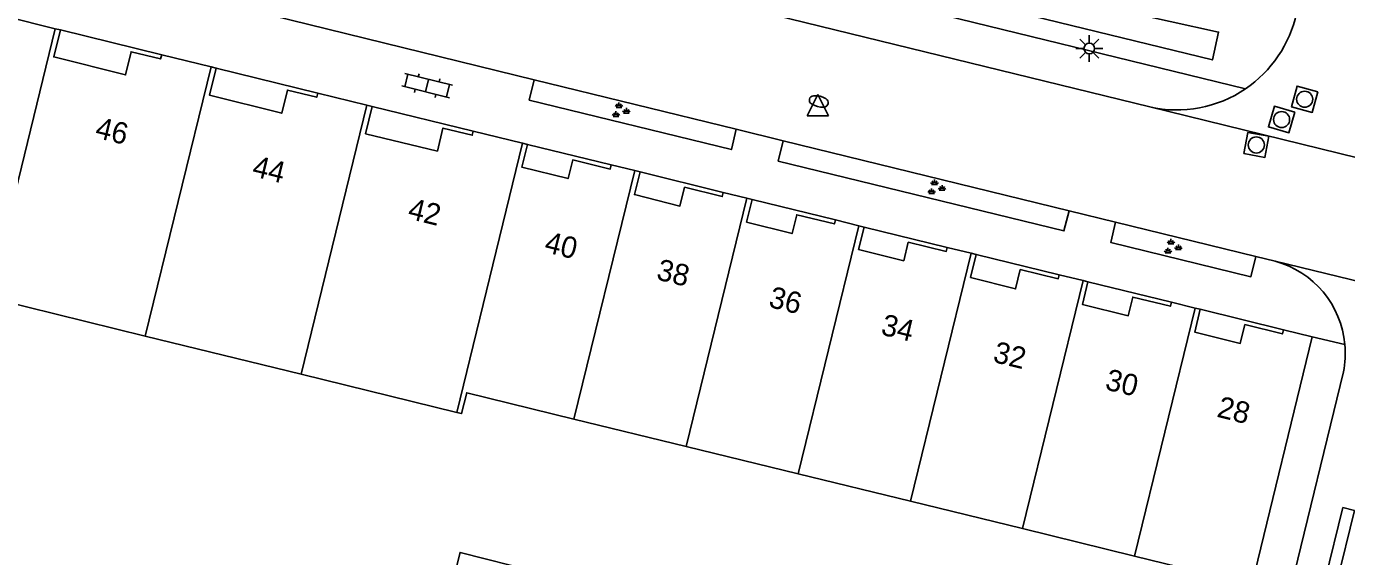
# Model space of a CAD drawing. Extents: x 128999 to 131010, y 395498 to 399007.
# Drawn here: x 129110.2 to 129171.9, y 397892.6 to 397917.4 of the extents above; entities that cross this region are included whole.
import ezdxf

# ---------------------------------------------------------------- set-up
doc = ezdxf.new("R2010")
doc.units = 0
for name, color, linetype in [('gg-anno-huisnummerreeks BGT', 7, 'Continuous'), ('gg-bbg-bijgebouw', 7, 'Continuous'), ('gg-bbg-hoofdgebouw', 7, 'Continuous'), ('gg-bbg-onder overbouw', 7, 'Continuous'), ('gg-bbg-pand overbouw', 7, 'Continuous'), ('gg-bbg-tussenscheiding', 7, 'Continuous'), ('gg-knt-verharding', 7, 'Continuous'), ('gt-grn-afwateringsgoot', 7, 'Continuous'), ('gt-grn-groengrens', 7, 'Continuous'), ('gt-grn-weggrens', 7, 'Continuous'), ('gt-symb-brandkraan', 7, 'Continuous'), ('gt-symb-groenvak', 7, 'Continuous'), ('gt-symb-klinker verharding', 7, 'Continuous'), ('gt-symb-lichtmast', 7, 'Continuous'), ('gt-symb-rioolschacht', 7, 'Continuous'), ('gt-symb-waterafsluiter', 7, 'Continuous')]:
    doc.layers.add(name, color=color, linetype=linetype)

# ---------------------------------------------------------------- blocks, each defined once
blk = doc.blocks.new('gt0-RS')
at = {"layer": 'gt-symb-rioolschacht'}
blk.add_lwpolyline([(-0.5, -0.5), (0.5, -0.5), (0.5, 0.5), (-0.5, 0.5)], close=True, dxfattribs=at)
blk.add_circle((0, 0), 0.375, dxfattribs=at)
blk = doc.blocks.new('gt0-GRVAK')
at = {"layer": 'gt-symb-groenvak'}
for p, q in [((-0.11, 0.189), (-0.228, 0.24)), ((-0.182, 0.153), (0.088, 0.153)), ((-0.091, 0.211), (-0.156, 0.322)), ((-0.047, 0.214), (-0.047, 0.393)), ((-0.004, 0.211), (0.061, 0.322)), ((0.015, 0.189), (0.133, 0.24)), ((0.262, -0.052), (0.197, 0.059)), ((0.305, -0.049), (0.305, 0.13)), ((0.349, -0.052), (0.414, 0.059)), ((-0.245, -0.228), (-0.363, -0.177)), ((-0.318, -0.264), (-0.047, -0.264)), ((-0.226, -0.206), (-0.291, -0.095)), ((-0.183, -0.203), (-0.183, -0.024)), ((-0.139, -0.206), (-0.074, -0.095)), ((-0.12, -0.228), (-0.002, -0.177)), ((0.243, -0.074), (0.125, -0.023)), ((0.17, -0.11), (0.441, -0.11)), ((0.368, -0.074), (0.486, -0.023))]:
    blk.add_line(p, q, dxfattribs=at)
blk = doc.blocks.new('gt0-LMAST')
at = {"layer": 'gt-symb-lichtmast'}
for p, q in [((-0.005, 0.246), (-0.005, 0.621)), ((-0.182, 0.173), (-0.447, 0.438)), ((0.172, 0.173), (0.437, 0.438)), ((-0.255, -0.004), (-0.63, -0.004)), ((-0.182, -0.181), (-0.447, -0.446)), ((-0.005, -0.254), (-0.005, -0.629)), ((0.437, -0.446), (0.172, -0.181)), ((0.245, -0.004), (0.62, -0.004))]:
    blk.add_line(p, q, dxfattribs=at)
blk.add_circle((-0.005, -0.004), 0.25, dxfattribs=at)
blk = doc.blocks.new('gt0-WAFSL')
at = {"layer": 'gt-symb-waterafsluiter'}
for p, q in [((-0.5, -0.333), (0, 0.667)), ((0, 0.667), (0.5, -0.333)), ((0.5, -0.333), (-0.5, -0.333))]:
    blk.add_line(p, q, dxfattribs=at)
blk = doc.blocks.new('gt0-BR')
at = {"layer": 'gt-symb-brandkraan'}
for centre, radius, start, end in [((-0.244, 0), 0.206, 107.56694, 252.43307), ((0.599, -2.664), 3, 106.89205, 107.56694), ((0, -0.691), 0.938, 73.10799, 106.89205), ((-0.599, -2.664), 3, 72.43309, 73.10799), ((0.244, 0), 0.206, 287.56695, 72.43309), ((0.599, 2.664), 3, 252.43307, 253.10797), ((0, 0.691), 0.938, 253.10797, 286.89206), ((-0.599, 2.664), 3, 286.89206, 287.56695)]:
    blk.add_arc(centre, radius, start, end, dxfattribs=at)
blk = doc.blocks.new('gt0-KL1')
at = {"layer": 'gt-symb-klinker verharding'}
for p, q in [((-1.15, 0.3), (1.15, 0.3)), ((-1, -0.3), (-1, 0.3)), ((-0.5, 0.3), (-0.5, 0.45)), ((0, -0.3), (0, 0.3)), ((0.5, 0.3), (0.5, 0.45)), ((1, -0.3), (1, 0.3)), ((-1.15, -0.3), (1.15, -0.3)), ((-0.5, -0.45), (-0.5, -0.3)), ((0.5, -0.45), (0.5, -0.3))]:
    blk.add_line(p, q, dxfattribs=at)

msp = doc.modelspace()

# ---------------------------------------------------------------- linework, layer by layer
at = {"layer": 'gg-bbg-bijgebouw'}
msp.add_lwpolyline([(129129.728, 397891.019), (129130.018, 397890.952), (129130.478, 397892.775), (129134.058, 397891.878)], dxfattribs=at)
at = {"layer": 'gg-bbg-hoofdgebouw'}
for p, q in [((129109.246, 397917.814), (129111.544, 397917.248)), ((129111.544, 397917.248), (129111.78, 397917.19)), ((129116.524, 397916.024), (129118.827, 397915.468)), ((129118.827, 397915.468), (129119.069, 397915.409)), ((129123.817, 397914.24), (129126.116, 397913.674)), ((129126.116, 397913.674), (129126.365, 397913.613)), ((129131.094, 397912.461), (129133.399, 397911.895)), ((129133.399, 397911.895), (129133.633, 397911.838)), ((129138.644, 397910.62), (129137.545, 397910.886)), ((129138.893, 397910.56), (129138.644, 397910.62)), ((129143.888, 397909.335), (129142.788, 397909.602)), ((129144.135, 397909.275), (129143.888, 397909.335)), ((129148.029, 397908.317), (129149.129, 397908.04)), ((129149.129, 397908.04), (129149.377, 397907.977)), ((129154.373, 397906.761), (129153.261, 397907.031)), ((129154.614, 397906.703), (129154.373, 397906.761)), ((129159.616, 397905.48), (129158.495, 397905.754)), ((129159.843, 397905.424), (129159.616, 397905.48)), ((129115.749, 397902.889), (129108.466, 397904.672)), ((129164.859, 397904.196), (129163.744, 397904.469)), ((129165.093, 397904.139), (129164.859, 397904.196)), ((129123.04, 397901.105), (129115.749, 397902.889)), ((129167.5, 397891.27), (129170.336, 397902.856)), ((129170.336, 397902.856), (129168.988, 397903.186)), ((129130.322, 397899.322), (129123.04, 397901.105)), ((129141.048, 397897.731), (129135.804, 397899.012)), ((129146.292, 397896.45), (129141.048, 397897.731)), ((129151.536, 397895.169), (129146.292, 397896.45)), ((129156.779, 397893.889), (129151.536, 397895.169)), ((129162.023, 397892.608), (129156.779, 397893.889)), ((129167.5, 397891.27), (129162.023, 397892.608))]:
    msp.add_line(p, q, dxfattribs=at)
msp.add_lwpolyline([(129135.804, 397899.012), (129130.786, 397900.238), (129130.548, 397899.267), (129130.322, 397899.322)], dxfattribs=at)
at = {"layer": 'gg-bbg-onder overbouw'}
for points in [[(129111.78, 397917.19), (129111.469, 397915.928), (129114.833, 397915.091), (129115.089, 397916.173), (129116.47, 397915.835), (129116.524, 397916.024)], [(129123.817, 397914.24), (129123.771, 397914.05), (129122.401, 397914.385), (129122.135, 397913.298), (129118.759, 397914.14), (129119.069, 397915.409)], [(129131.094, 397912.461), (129131.047, 397912.27), (129129.677, 397912.605), (129129.414, 397911.531), (129126.055, 397912.344), (129126.365, 397913.613)], [(129137.545, 397910.886), (129137.498, 397910.692), (129135.742, 397911.122), (129135.529, 397910.247), (129133.372, 397910.775), (129133.633, 397911.838)], [(129142.788, 397909.602), (129142.741, 397909.408), (129140.977, 397909.843), (129140.759, 397908.96), (129138.628, 397909.498), (129138.893, 397910.56)], [(129148.029, 397908.317), (129147.981, 397908.126), (129146.225, 397908.556), (129146.003, 397907.676), (129143.877, 397908.212), (129144.135, 397909.275)], [(129153.261, 397907.031), (129153.216, 397906.845), (129151.441, 397907.275), (129151.23, 397906.405), (129149.114, 397906.934), (129149.377, 397907.977)], [(129158.495, 397905.754), (129158.45, 397905.565), (129156.674, 397905.998), (129156.457, 397905.09), (129154.356, 397905.631), (129154.614, 397906.703)], [(129163.744, 397904.469), (129163.696, 397904.283), (129161.936, 397904.711), (129161.724, 397903.838), (129159.594, 397904.359), (129159.843, 397905.424)], [(129168.988, 397903.186), (129168.938, 397902.985), (129167.184, 397903.427), (129166.962, 397902.545), (129164.834, 397903.074), (129165.093, 397904.139)]]:
    msp.add_lwpolyline(points, dxfattribs=at)
at = {"layer": 'gg-bbg-pand overbouw'}
for p, q in [((129111.78, 397917.19), (129116.524, 397916.024)), ((129119.069, 397915.409), (129123.817, 397914.24)), ((129126.365, 397913.613), (129131.094, 397912.461)), ((129133.633, 397911.838), (129137.545, 397910.886)), ((129138.893, 397910.56), (129142.788, 397909.602)), ((129144.135, 397909.275), (129148.029, 397908.317)), ((129149.377, 397907.977), (129153.261, 397907.031)), ((129154.614, 397906.703), (129158.495, 397905.754)), ((129159.843, 397905.424), (129163.744, 397904.469)), ((129165.093, 397904.139), (129168.988, 397903.186))]:
    msp.add_line(p, q, dxfattribs=at)
at = {"layer": 'gg-bbg-tussenscheiding'}
for p, q in [((129111.544, 397917.248), (129108.466, 397904.672)), ((129118.827, 397915.468), (129115.749, 397902.889)), ((129126.116, 397913.674), (129123.04, 397901.105)), ((129133.399, 397911.895), (129130.322, 397899.322)), ((129138.644, 397910.62), (129135.804, 397899.012)), ((129143.888, 397909.335), (129141.048, 397897.731)), ((129149.129, 397908.04), (129146.292, 397896.45)), ((129154.373, 397906.761), (129151.536, 397895.169)), ((129159.616, 397905.48), (129156.779, 397893.889)), ((129164.859, 397904.196), (129162.023, 397892.608))]:
    msp.add_line(p, q, dxfattribs=at)
at = {"layer": 'gg-knt-verharding'}
for p, q in [((129118.348, 397924.465), (129162.731, 397913.595)), ((129133.94, 397914.868), (129098.584, 397923.543)), ((129167.211, 397914.443), (129150.485, 397918.529)), ((129133.94, 397914.868), (129143.396, 397912.548)), ((129145.593, 397912.011), (129143.396, 397912.548)), ((129145.593, 397912.011), (129158.962, 397908.74)), ((129161.135, 397908.205), (129158.962, 397908.74)), ((129161.135, 397908.205), (129167.701, 397906.6)), ((129168.603, 397906.39), (129167.701, 397906.6)), ((129165.455, 397875.226), (129171.791, 397901.216))]:
    msp.add_line(p, q, dxfattribs=at)
for points in [[(129143.396, 397912.548), (129143.169, 397911.602), (129133.71, 397913.917), (129133.94, 397914.868)], [(129158.962, 397908.74), (129158.717, 397907.803), (129145.358, 397911.067), (129145.593, 397912.011)], [(129167.701, 397906.6), (129167.465, 397905.656), (129160.91, 397907.262), (129161.135, 397908.205)]]:
    msp.add_lwpolyline(points, dxfattribs=at)
for centre, radius, start, end in [((129163.992, 397919.191), 5.737, 304.13745, 347.66813), ((129163.995, 397919.177), 5.724, 257.24583, 304.19109), ((129167.416, 397902.089), 4.462, 5.12124, 74.56783), ((129167.405, 397902.091), 4.472, 348.71153, 5.07363)]:
    msp.add_arc(centre, radius, start, end, dxfattribs=at)
at = {"layer": 'gt-grn-afwateringsgoot'}
msp.add_lwpolyline([(129172.306, 397894.741), (129171.77, 397894.87), (129170.116, 397888.145), (129170.662, 397888.004), (129172.306, 397894.741)], dxfattribs=at)
at = {"layer": 'gt-grn-groengrens'}
msp.add_lwpolyline([(129115.904, 397929.146), (129125.196, 397926.637), (129137.291, 397924.325), (129154.646, 397919.603), (129165.954, 397917.094), (129165.665, 397915.793), (129115.792, 397927.948), (129115.904, 397929.146)], dxfattribs=at)
at = {"layer": 'gt-grn-weggrens'}
for p, q in [((129162.731, 397913.595), (129178.37, 397909.753)), ((129168.603, 397906.39), (129179.825, 397903.659)), ((129170.336, 397902.856), (129171.86, 397902.487))]:
    msp.add_line(p, q, dxfattribs=at)

# ---------------------------------------------------------------- block references
at = {"layer": 'gt-symb-brandkraan', "rotation": -13.716469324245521}
msp.add_blockref('gt0-BR', (129147.254, 397913.854), dxfattribs=at)
at = {"layer": 'gt-symb-groenvak'}
for p in [(129137.951, 397913.415), (129152.712, 397909.813), (129163.769, 397907.039)]:
    msp.add_blockref('gt0-GRVAK', p, dxfattribs=at)
at = {"layer": 'gt-symb-klinker verharding', "rotation": -13.82779503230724}
msp.add_blockref('gt0-KL1', (129128.934, 397914.592), dxfattribs=at)
at = {"layer": 'gt-symb-lichtmast'}
msp.add_blockref('gt0-LMAST', (129159.911, 397916.327), dxfattribs=at)
at = {"layer": 'gt-symb-rioolschacht'}
for p, rotation in [((129169.979, 397913.953), 165.04643524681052), ((129168.902, 397913.005), 163.8657954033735), ((129167.718, 397911.817), -10.140793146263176)]:
    msp.add_blockref('gt0-RS', p, dxfattribs=dict(at, rotation=rotation))
at = {"layer": 'gt-symb-waterafsluiter'}
msp.add_blockref('gt0-WAFSL', (129147.204, 397913.515), dxfattribs=at)

# ---------------------------------------------------------------- texts
at = {"layer": 'gg-anno-huisnummerreeks BGT'}
for s, rotation, p in [('46', 346.3, (129113.362, 397912.17)), ('44', 346.2, (129120.703, 397910.371)), ('42', 346.2, (129127.985, 397908.386)), ('40', 346.2, (129134.371, 397906.824)), ('38', 346.2, (129139.613, 397905.543)), ('36', 346.2, (129144.862, 397904.257)), ('34', 346.4, (129150.112, 397902.967)), ('32', 346.3, (129155.355, 397901.688)), ('30', 346.4, (129160.6, 397900.404)), ('28', 345.9, (129165.828, 397899.127))]:
    msp.add_text(s, height=1, rotation=rotation, dxfattribs=at).set_placement(p)

doc.saveas('drawing.dxf')
